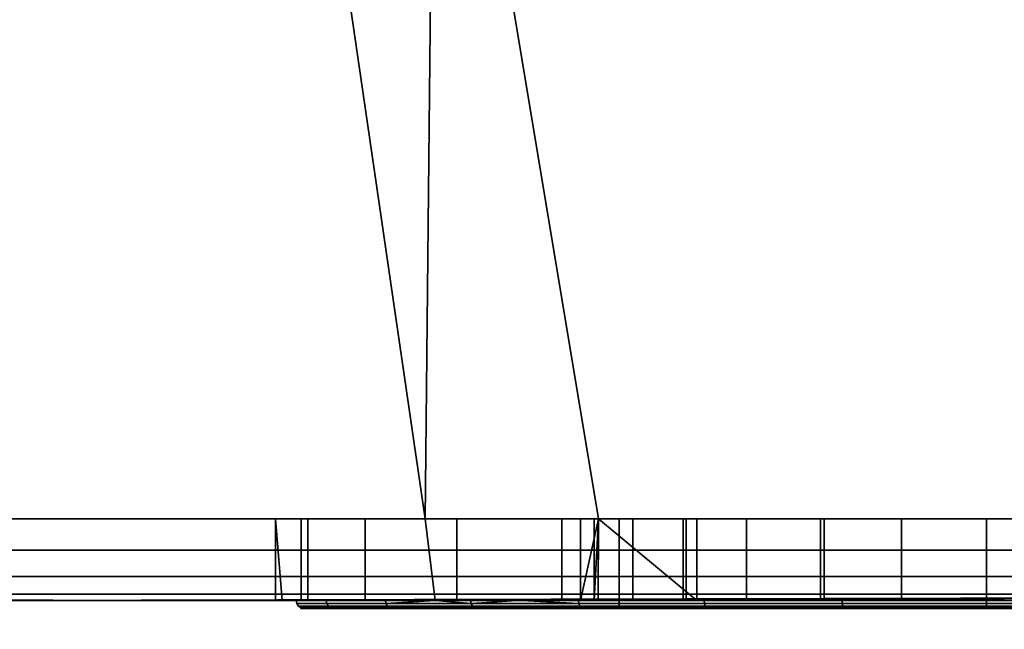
# Model space of a CAD drawing. Header units: millimetres. Extents: x -603 to 3703, y -120 to 249.
# Tile 865 of 1056: x 2544 to 2556, y -38 to -31. Entities that reach past the tile are written whole.
import ezdxf

# ---------------------------------------------------------------- set-up
doc = ezdxf.new("R2010")
doc.units = ezdxf.units.MM
doc.layers.add('151', color=7, linetype='Continuous', true_color=0xffffff)

# ---------------------------------------------------------------- blocks, each defined once
blk = doc.blocks.new('UG_SURFACE_160')
at = {"layer": '151', "color": 252, "linetype": 'Continuous', "lineweight": 35}
for points in [[(2543.975, -24, 1167.5), (2494, -24, 1167.5), (2494, -37, 1167.5), (2576, -37, 1167.5)], [(2576, -37, 1002.5), (2494, -37, 1002.5), (2494, -24, 1002.5), (2543.975, -24, 1002.5)], [(2576, -37, 1167.5), (2547.375, -24, 1167.5), (2543.975, -24, 1167.5)], [(2576, -37, 1002.5), (2543.975, -24, 1002.5), (2547.375, -24, 1002.5)], [(2576, -37, 1167.5), (2549.25, -24, 1167.5), (2547.375, -24, 1167.5)], [(2576, -37, 1002.5), (2547.375, -24, 1002.5), (2549.25, -24, 1002.5)], [(2576, -37, 1167.5), (2562.75, -24, 1167.5), (2549.25, -24, 1167.5)], [(2576, -37, 1002.5), (2549.25, -24, 1002.5), (2562.75, -24, 1002.5)], [(2543.975, -37, 1003.5), (2549.125, -37, 1003.5), (2547.375, -25, 1003.5), (2543.975, -25, 1003.5)], [(2549.125, -37, 1166.5), (2543.975, -37, 1166.5), (2543.975, -25, 1166.5), (2547.375, -25, 1166.5)], [(2549.125, -37, 1003.5), (2549.25, -25, 1003.5), (2547.375, -25, 1003.5)], [(2547.375, -25, 1166.5), (2549.25, -25, 1166.5), (2549.125, -37, 1166.5)], [(2549.25, -25, 1003.5), (2549.125, -37, 1003.5), (2551.25, -37, 1003.5)], [(2549.25, -25, 1166.5), (2551.25, -37, 1166.5), (2549.125, -37, 1166.5)], [(2551.25, -37, 1003.5), (2560.75, -37, 1003.5), (2562.75, -25, 1003.5), (2549.25, -25, 1003.5)], [(2549.25, -25, 1166.5), (2562.75, -25, 1166.5), (2560.75, -37, 1166.5), (2551.25, -37, 1166.5)], [(2576, -37, 1167.5), (2494, -37, 1167.5), (2494, -37.383, 1167.424), (2575.969, -37.383, 1167.424)], [(2575.969, -37.383, 1002.576), (2494, -37.383, 1002.576), (2494, -37, 1002.5), (2576, -37, 1002.5)], [(2543.975, -37, 1033.975), (2543.975, -37, 1093.25), (2549.125, -37, 1093.25), (2549.125, -37, 1037.205)], [(2549.125, -37, 1037.205), (2547.689, -37, 1034.737), (2543.975, -37, 1033.975)], [(2543.975, -37, 1013.575), (2543.975, -37, 1033.975), (2547.293, -37, 1031.132), (2548.393, -37, 1027.676)], [(2543.975, -37, 1033.975), (2547.606, -37, 1033.975), (2547.293, -37, 1031.132)], [(2548.393, -37, 1027.676), (2549.125, -37, 1026.851), (2549.125, -37, 1013.575), (2543.975, -37, 1013.575)], [(2547.689, -37, 1034.737), (2547.606, -37, 1033.975), (2543.975, -37, 1033.975)], [(2549.125, -37, 1166.5), (2549.125, -37, 1126.75), (2543.975, -37, 1126.75), (2543.975, -37, 1166.5)], [(2549.125, -37, 1126.75), (2549.125, -37, 1108.1), (2543.975, -37, 1108.1), (2543.975, -37, 1126.75)], [(2549.125, -37, 1108.1), (2549.125, -37, 1099.9), (2543.975, -37, 1099.9), (2543.975, -37, 1108.1)], [(2549.125, -37, 1099.9), (2549.125, -37, 1093.25), (2543.975, -37, 1093.25), (2543.975, -37, 1099.9)], [(2549.125, -37, 1013.575), (2549.125, -37, 1003.5), (2543.975, -37, 1003.5), (2543.975, -37, 1013.575)], [(2547.293, -37, 1031.132), (2547.606, -37, 1033.975), (2547.606, -38, 1033.975), (2547.375, -38, 1031.877)], [(2547.293, -37, 1031.132), (2547.293, -38, 1031.132), (2547.375, -38, 1030.875)], [(2547.375, -38, 1030.875), (2548.393, -38, 1027.676), (2548.393, -37, 1027.676), (2547.293, -37, 1031.132)], [(2547.375, -38, 1031.877), (2547.293, -38, 1031.132), (2547.293, -37, 1031.132)], [(2547.606, -37, 1033.975), (2547.689, -37, 1034.737), (2547.689, -38, 1034.737), (2547.606, -38, 1033.975)], [(2549.25, -38, 1037.42), (2547.689, -38, 1034.737), (2547.689, -37, 1034.737), (2549.125, -37, 1037.205)], [(2549.125, -37, 1026.851), (2548.393, -37, 1027.676), (2548.393, -38, 1027.676), (2549.25, -38, 1026.71)], [(2549.125, -37, 1037.205), (2549.513, -37, 1037.872), (2549.513, -38, 1037.872), (2549.25, -38, 1037.42)], [(2549.25, -38, 1026.71), (2550.8, -38, 1024.963), (2550.8, -37, 1024.963), (2549.125, -37, 1026.851)], [(2549.125, -37, 1126.75), (2549.125, -37, 1166.5), (2551.027, -37, 1150.523), (2551.245, -37, 1148.455)], [(2549.125, -37, 1166.5), (2551.25, -37, 1166.5), (2551.25, -37, 1151.208), (2551.027, -37, 1150.523)], [(2549.125, -37, 1037.205), (2549.125, -37, 1093.25), (2551.027, -37, 1082.523), (2551.245, -37, 1080.455)], [(2549.125, -37, 1093.25), (2551.25, -37, 1093.25), (2551.25, -37, 1083.208), (2551.027, -37, 1082.523)], [(2549.125, -37, 1013.575), (2550.8, -37, 1013.575), (2550.8, -37, 1012.55)], [(2550.8, -37, 1012.55), (2551.196, -37, 1010.56), (2549.125, -37, 1003.5), (2549.125, -37, 1013.575)], [(2551.196, -37, 1010.56), (2551.25, -37, 1010.479), (2551.25, -37, 1003.5), (2549.125, -37, 1003.5)], [(2550.8, -37, 1013.575), (2549.125, -37, 1013.575), (2549.125, -37, 1026.851), (2550.8, -37, 1024.963)], [(2549.513, -37, 1037.872), (2549.125, -37, 1037.205), (2551.245, -37, 1080.455)], [(2551.245, -37, 1148.455), (2551.25, -37, 1148.446), (2551.25, -37, 1126.75), (2549.125, -37, 1126.75)], [(2551.25, -37, 1126.75), (2551.25, -37, 1108.1), (2549.125, -37, 1108.1), (2549.125, -37, 1126.75)], [(2551.25, -37, 1108.1), (2551.25, -37, 1099.9), (2549.125, -37, 1099.9), (2549.125, -37, 1108.1)], [(2551.25, -37, 1099.9), (2551.25, -37, 1093.25), (2549.125, -37, 1093.25), (2549.125, -37, 1099.9)], [(2552.452, -38, 1039.998), (2549.513, -38, 1037.872), (2549.513, -37, 1037.872), (2551.25, -37, 1039.129)], [(2551.245, -37, 1080.455), (2551.25, -37, 1080.446), (2551.25, -37, 1039.129), (2549.513, -37, 1037.872)], [(2550.8, -37, 1012.55), (2550.8, -38, 1012.55), (2551.196, -38, 1010.56), (2551.196, -37, 1010.56)], [(2550.8, -38, 1013.575), (2550.8, -38, 1012.55), (2550.8, -37, 1012.55), (2550.8, -37, 1013.575)], [(2550.8, -37, 1013.575), (2550.8, -37, 1024.963), (2550.8, -38, 1024.963), (2550.8, -38, 1013.575)], [(2551.027, -38, 1150.523), (2551.027, -37, 1150.523), (2551.25, -37, 1151.208)], [(2551.027, -37, 1150.523), (2551.027, -38, 1150.523), (2551.245, -38, 1148.455), (2551.245, -37, 1148.455)], [(2551.25, -37, 1151.208), (2551.67, -37, 1152.5), (2551.67, -38, 1152.5), (2551.027, -38, 1150.523)], [(2551.027, -38, 1082.523), (2551.027, -37, 1082.523), (2551.25, -37, 1083.208)], [(2551.027, -37, 1082.523), (2551.027, -38, 1082.523), (2551.245, -38, 1080.455), (2551.245, -37, 1080.455)], [(2551.25, -37, 1083.208), (2551.67, -37, 1084.5), (2551.67, -38, 1084.5), (2551.027, -38, 1082.523)], [(2551.196, -38, 1010.56), (2552.323, -38, 1008.873), (2552.323, -37, 1008.873), (2551.25, -37, 1010.479)], [(2551.25, -37, 1010.479), (2551.196, -37, 1010.56), (2551.196, -38, 1010.56)], [(2551.245, -38, 1148.455), (2552.284, -38, 1146.654), (2552.284, -37, 1146.654), (2551.25, -37, 1148.446)], [(2551.25, -37, 1148.446), (2551.245, -37, 1148.455), (2551.245, -38, 1148.455)], [(2551.245, -38, 1080.455), (2552.284, -38, 1078.654), (2552.284, -37, 1078.654), (2551.25, -37, 1080.446)], [(2551.25, -37, 1080.446), (2551.245, -37, 1080.455), (2551.245, -38, 1080.455)], [(2551.25, -37, 1039.129), (2552.452, -37, 1039.998), (2552.452, -38, 1039.998)], [(2556, -37, 1087), (2554.96, -37, 1086.891), (2551.25, -37, 1093.25), (2560.75, -37, 1093.25)], [(2551.25, -37, 1093.25), (2553.061, -37, 1086.045), (2551.67, -37, 1084.5)], [(2554.96, -37, 1086.891), (2553.061, -37, 1086.045), (2551.25, -37, 1093.25)], [(2560.75, -37, 1126.75), (2551.25, -37, 1126.75), (2556, -37, 1145), (2558.034, -37, 1145.432)], [(2551.25, -37, 1126.75), (2552.284, -37, 1146.654), (2553.966, -37, 1145.432)], [(2553.966, -37, 1145.432), (2556, -37, 1145), (2551.25, -37, 1126.75)], [(2551.25, -37, 1126.75), (2551.25, -37, 1148.446), (2552.284, -37, 1146.654)], [(2556, -37, 1155), (2554.96, -37, 1154.891), (2551.25, -37, 1166.5), (2560.75, -37, 1166.5)], [(2551.25, -37, 1166.5), (2553.061, -37, 1154.045), (2551.67, -37, 1152.5)], [(2554.96, -37, 1154.891), (2553.061, -37, 1154.045), (2551.25, -37, 1166.5)], [(2551.25, -37, 1039.129), (2552.284, -37, 1078.654), (2553.966, -37, 1077.432)], [(2552.452, -37, 1039.998), (2551.25, -37, 1039.129), (2553.966, -37, 1077.432)], [(2551.25, -37, 1039.129), (2551.25, -37, 1080.446), (2552.284, -37, 1078.654)], [(2560.75, -37, 1003.5), (2551.25, -37, 1003.5), (2556, -37, 1007.35), (2557.99, -37, 1007.746)], [(2551.25, -37, 1003.5), (2552.323, -37, 1008.873), (2554.01, -37, 1007.746)], [(2554.01, -37, 1007.746), (2556, -37, 1007.35), (2551.25, -37, 1003.5)], [(2551.25, -37, 1003.5), (2551.25, -37, 1010.479), (2552.323, -37, 1008.873)], [(2551.25, -37, 1126.75), (2560.75, -37, 1126.75), (2560.5, -37, 1108.5), (2551.5, -37, 1108.5)], [(2551.25, -37, 1093.25), (2551.25, -37, 1099.9), (2551.5, -37, 1099.9), (2551.5, -37, 1099.5)], [(2551.5, -37, 1099.5), (2560.5, -37, 1099.5), (2560.75, -37, 1093.25), (2551.25, -37, 1093.25)], [(2551.5, -37, 1099.9), (2551.25, -37, 1099.9), (2551.25, -37, 1108.1), (2551.5, -37, 1108.1)], [(2551.5, -37, 1108.5), (2551.5, -37, 1108.1), (2551.25, -37, 1108.1), (2551.25, -37, 1126.75)], [(2551.67, -37, 1152.5), (2551.25, -37, 1151.208), (2551.25, -37, 1166.5)], [(2551.67, -37, 1084.5), (2551.25, -37, 1083.208), (2551.25, -37, 1093.25)], [(2560.5, -37, 1099.5), (2551.5, -37, 1099.5), (2551.5, -38.1, 1099.5), (2560.5, -38.1, 1099.5)], [(2551.5, -38.1, 1108.5), (2551.5, -38.1, 1099.5), (2551.5, -37, 1099.9), (2551.5, -37, 1108.1)], [(2551.5, -38.1, 1099.5), (2551.5, -37, 1099.5), (2551.5, -37, 1099.9)], [(2551.5, -37, 1108.1), (2551.5, -37, 1108.5), (2551.5, -38.1, 1108.5)], [(2551.5, -37, 1108.5), (2560.5, -37, 1108.5), (2560.5, -38.1, 1108.5), (2551.5, -38.1, 1108.5)], [(2553.061, -37, 1154.045), (2553.061, -38, 1154.045), (2551.67, -38, 1152.5), (2551.67, -37, 1152.5)], [(2553.061, -37, 1086.045), (2553.061, -38, 1086.045), (2551.67, -38, 1084.5), (2551.67, -37, 1084.5)], [(2552.284, -37, 1146.654), (2552.284, -38, 1146.654), (2553.966, -38, 1145.432), (2553.966, -37, 1145.432)], [(2552.284, -37, 1078.654), (2552.284, -38, 1078.654), (2553.966, -38, 1077.432), (2553.966, -37, 1077.432)], [(2552.323, -37, 1008.873), (2552.323, -38, 1008.873), (2554.01, -38, 1007.746), (2554.01, -37, 1007.746)], [(2556, -37, 1040.75), (2556, -38, 1040.75), (2552.452, -38, 1039.998), (2552.452, -37, 1039.998)], [(2553.966, -37, 1077.432), (2556, -37, 1077), (2556, -37, 1040.75), (2552.452, -37, 1039.998)], [(2554.96, -37, 1154.891), (2554.96, -38, 1154.891), (2553.061, -38, 1154.045), (2553.061, -37, 1154.045)], [(2554.96, -37, 1086.891), (2554.96, -38, 1086.891), (2553.061, -38, 1086.045), (2553.061, -37, 1086.045)], [(2553.966, -37, 1145.432), (2553.966, -38, 1145.432), (2556, -38, 1145), (2556, -37, 1145)], [(2553.966, -37, 1077.432), (2553.966, -38, 1077.432), (2556, -38, 1077), (2556, -37, 1077)], [(2554.01, -37, 1007.746), (2554.01, -38, 1007.746), (2556, -38, 1007.35), (2556, -37, 1007.35)], [(2556, -38, 1155), (2554.96, -38, 1154.891), (2554.96, -37, 1154.891), (2556, -37, 1155)], [(2556, -38, 1087), (2554.96, -38, 1086.891), (2554.96, -37, 1086.891), (2556, -37, 1087)], [(2556, -37, 1007.35), (2556, -38, 1007.35), (2557.99, -38, 1007.746), (2557.99, -37, 1007.746)], [(2559.548, -37, 1039.998), (2559.548, -38, 1039.998), (2556, -38, 1040.75), (2556, -37, 1040.75)], [(2556, -37, 1155), (2557.039, -37, 1154.891), (2557.039, -38, 1154.891), (2556, -38, 1155)], [(2556, -37, 1145), (2556, -38, 1145), (2558.034, -38, 1145.432), (2558.034, -37, 1145.432)], [(2556, -37, 1087), (2557.039, -37, 1086.891), (2557.039, -38, 1086.891), (2556, -38, 1087)], [(2556, -37, 1077), (2556, -38, 1077), (2558.034, -38, 1077.432), (2558.034, -37, 1077.432)], [(2560.75, -37, 1093.25), (2557.039, -37, 1086.891), (2556, -37, 1087)], [(2560.75, -37, 1166.5), (2557.039, -37, 1154.891), (2556, -37, 1155)], [(2559.548, -37, 1039.998), (2556, -37, 1040.75), (2556, -37, 1077), (2558.034, -37, 1077.432)], [(2575.969, -37.383, 1167.424), (2494, -37.383, 1167.424), (2494, -37.707, 1167.207), (2575.879, -37.707, 1167.207)], [(2575.879, -37.707, 1002.793), (2494, -37.707, 1002.793), (2494, -37.383, 1002.576), (2575.969, -37.383, 1002.576)], [(2575.879, -37.707, 1167.207), (2494, -37.707, 1167.207), (2494, -37.924, 1166.883), (2575.744, -37.924, 1166.883)], [(2575.744, -37.924, 1003.117), (2494, -37.924, 1003.117), (2494, -37.707, 1002.793), (2575.879, -37.707, 1002.793)], [(2575.744, -37.924, 1166.883), (2494, -37.924, 1166.883), (2494, -38, 1166.5), (2543.975, -38, 1166.5)], [(2494, -37.924, 1003.117), (2547.375, -38, 1003.5), (2543.975, -38, 1003.5)], [(2494, -37.924, 1003.117), (2575.744, -37.924, 1003.117), (2549.25, -38, 1003.5), (2547.375, -38, 1003.5)], [(2575.744, -37.924, 1166.883), (2543.975, -38, 1166.5), (2547.375, -38, 1166.5)], [(2575.744, -37.924, 1166.883), (2547.375, -38, 1166.5), (2549.25, -38, 1166.5)], [(2549.25, -38, 1166.5), (2562.75, -38, 1166.5), (2575.744, -37.924, 1166.883)], [(2575.744, -37.924, 1003.117), (2562.75, -38, 1003.5), (2549.25, -38, 1003.5)], [(2543.975, -38, 1033.975), (2543.975, -38, 1013.575), (2547.375, -38, 1013.575), (2547.375, -38, 1030.875)], [(2547.375, -38, 1030.875), (2547.293, -38, 1031.132), (2543.975, -38, 1033.975)], [(2547.293, -38, 1031.132), (2547.375, -38, 1031.877), (2547.375, -38, 1033.975), (2543.975, -38, 1033.975)], [(2543.975, -38, 1166.5), (2543.975, -38, 1128.75), (2547.375, -38, 1128.75), (2547.375, -38, 1166.5)], [(2543.975, -38, 1128.75), (2543.975, -38, 1110.1), (2547.375, -38, 1110.1), (2547.375, -38, 1128.75)], [(2543.975, -38, 1110.1), (2543.975, -38, 1097.9), (2547.375, -38, 1097.9), (2547.375, -38, 1110.1)], [(2543.975, -38, 1097.9), (2543.975, -38, 1091.25), (2547.375, -38, 1091.25), (2547.375, -38, 1097.9)], [(2543.975, -38, 1091.25), (2543.975, -38, 1033.975), (2547.375, -38, 1033.975), (2547.375, -38, 1091.25)], [(2543.975, -38, 1013.575), (2543.975, -38, 1003.5), (2547.375, -38, 1003.5), (2547.375, -38, 1013.575)], [(2547.375, -38, 1110.1), (2547.375, -38, 1097.9), (2547.547, -38, 1103.112)], [(2547.547, -38, 1103.112), (2547.916, -38, 1106.627), (2547.375, -38, 1110.1)], [(2547.375, -38, 1097.9), (2549.25, -38, 1097.9), (2549.25, -38, 1099.071), (2548.639, -38, 1099.75)], [(2548.639, -38, 1099.75), (2547.547, -38, 1103.112), (2547.375, -38, 1097.9)], [(2547.375, -38, 1013.575), (2549.25, -38, 1013.575), (2549.25, -38, 1026.71), (2548.393, -38, 1027.676)], [(2547.375, -38, 1091.25), (2547.375, -38, 1033.975), (2547.606, -38, 1033.975), (2547.689, -38, 1034.737)], [(2547.689, -38, 1034.737), (2549.25, -38, 1037.42), (2549.25, -38, 1091.25), (2547.375, -38, 1091.25)], [(2547.606, -38, 1033.975), (2547.375, -38, 1033.975), (2547.375, -38, 1031.877)], [(2548.393, -38, 1027.676), (2547.375, -38, 1030.875), (2547.375, -38, 1013.575)], [(2547.916, -38, 1106.627), (2549.25, -38, 1108.937), (2549.25, -38, 1110.1), (2547.375, -38, 1110.1)], [(2547.375, -38, 1166.5), (2547.375, -38, 1128.75), (2549.25, -38, 1128.75), (2549.25, -38, 1166.5)], [(2547.375, -38, 1128.75), (2547.375, -38, 1110.1), (2549.25, -38, 1110.1), (2549.25, -38, 1128.75)], [(2547.375, -38, 1097.9), (2547.375, -38, 1091.25), (2549.25, -38, 1091.25), (2549.25, -38, 1097.9)], [(2547.375, -38, 1013.575), (2547.375, -38, 1003.5), (2549.25, -38, 1003.5), (2549.25, -38, 1013.575)], [(2548.645, -38.038, 1099.754), (2547.554, -38.038, 1103.112), (2547.547, -38, 1103.112), (2548.639, -38, 1099.75)], [(2547.554, -38.038, 1103.112), (2547.923, -38.038, 1106.624), (2547.916, -38, 1106.627), (2547.547, -38, 1103.112)], [(2548.664, -38.071, 1099.765), (2547.576, -38.071, 1103.115), (2547.554, -38.038, 1103.112), (2548.645, -38.038, 1099.754)], [(2547.576, -38.071, 1103.115), (2547.944, -38.071, 1106.618), (2547.923, -38.038, 1106.624), (2547.554, -38.038, 1103.112)], [(2548.692, -38.092, 1099.781), (2547.608, -38.092, 1103.118), (2547.576, -38.071, 1103.115), (2548.664, -38.071, 1099.765)], [(2547.608, -38.092, 1103.118), (2547.975, -38.092, 1106.608), (2547.944, -38.071, 1106.618), (2547.576, -38.071, 1103.115)], [(2548.725, -38.1, 1099.8), (2547.646, -38.1, 1103.122), (2547.608, -38.092, 1103.118), (2548.692, -38.092, 1099.781)], [(2547.646, -38.1, 1103.122), (2548.011, -38.1, 1106.596), (2547.975, -38.092, 1106.608), (2547.608, -38.092, 1103.118)], [(2549.25, -38, 1108.937), (2547.916, -38, 1106.627), (2547.923, -38.038, 1106.624), (2549.689, -38.038, 1109.683)], [(2547.944, -38.071, 1106.618), (2549.705, -38.071, 1109.668), (2549.689, -38.038, 1109.683), (2547.923, -38.038, 1106.624)], [(2547.975, -38.092, 1106.608), (2549.729, -38.092, 1109.646), (2549.705, -38.071, 1109.668), (2547.944, -38.071, 1106.618)], [(2548.011, -38.1, 1106.596), (2549.757, -38.1, 1109.621), (2549.729, -38.092, 1109.646), (2547.975, -38.092, 1106.608)], [(2548.645, -38.038, 1099.754), (2548.639, -38, 1099.75), (2549.25, -38, 1099.071)], [(2551.008, -38.038, 1097.129), (2548.645, -38.038, 1099.754), (2549.25, -38, 1099.071), (2550.304, -38, 1097.9)], [(2551.021, -38.071, 1097.147), (2548.664, -38.071, 1099.765), (2548.645, -38.038, 1099.754), (2551.008, -38.038, 1097.129)], [(2551.04, -38.092, 1097.173), (2548.692, -38.092, 1099.781), (2548.664, -38.071, 1099.765), (2551.021, -38.071, 1097.147)], [(2551.063, -38.1, 1097.204), (2548.725, -38.1, 1099.8), (2548.692, -38.092, 1099.781), (2551.04, -38.092, 1097.173)], [(2549.25, -38, 1166.5), (2554.96, -38, 1154.891), (2556, -38, 1155)], [(2556, -38, 1155), (2557.039, -38, 1154.891), (2562.75, -38, 1166.5), (2549.25, -38, 1166.5)], [(2549.25, -38, 1166.5), (2551.027, -38, 1150.523), (2551.67, -38, 1152.5)], [(2549.25, -38, 1128.75), (2552.284, -38, 1146.654), (2551.245, -38, 1148.455)], [(2549.25, -38, 1166.5), (2553.061, -38, 1154.045), (2554.96, -38, 1154.891)], [(2551.245, -38, 1148.455), (2551.027, -38, 1150.523), (2549.25, -38, 1166.5), (2549.25, -38, 1128.75)], [(2549.25, -38, 1128.75), (2562.75, -38, 1128.75), (2556, -38, 1145), (2553.966, -38, 1145.432)], [(2553.966, -38, 1145.432), (2552.284, -38, 1146.654), (2549.25, -38, 1128.75)], [(2551.67, -38, 1152.5), (2553.061, -38, 1154.045), (2549.25, -38, 1166.5)], [(2549.25, -38, 1091.25), (2554.233, -38, 1095.686), (2551.004, -38, 1097.123)], [(2549.25, -38, 1091.25), (2562.75, -38, 1091.25), (2557.767, -38, 1095.686), (2554.233, -38, 1095.686)], [(2549.25, -38, 1110.1), (2549.25, -38, 1108.937), (2549.683, -38, 1109.688)], [(2562.75, -38, 1128.75), (2549.25, -38, 1128.75), (2556, -38, 1112.5), (2559.457, -38, 1111.765)], [(2549.25, -38, 1128.75), (2549.25, -38, 1110.1), (2550.251, -38, 1110.1), (2552.543, -38, 1111.765)], [(2552.543, -38, 1111.765), (2556, -38, 1112.5), (2549.25, -38, 1128.75)], [(2562.75, -38, 1091.25), (2549.25, -38, 1091.25), (2554.96, -38, 1086.891), (2556, -38, 1087)], [(2549.25, -38, 1091.25), (2551.027, -38, 1082.523), (2551.67, -38, 1084.5)], [(2549.25, -38, 1037.42), (2552.284, -38, 1078.654), (2551.245, -38, 1080.455)], [(2553.966, -38, 1077.432), (2549.25, -38, 1037.42), (2549.513, -38, 1037.872)], [(2549.25, -38, 1091.25), (2553.061, -38, 1086.045), (2554.96, -38, 1086.891)], [(2551.245, -38, 1080.455), (2551.027, -38, 1082.523), (2549.25, -38, 1091.25), (2549.25, -38, 1037.42)], [(2553.966, -38, 1077.432), (2552.284, -38, 1078.654), (2549.25, -38, 1037.42)], [(2551.67, -38, 1084.5), (2553.061, -38, 1086.045), (2549.25, -38, 1091.25)], [(2549.25, -38, 1013.575), (2549.25, -38, 1003.5), (2551.196, -38, 1010.56), (2550.8, -38, 1012.55)], [(2549.25, -38, 1003.5), (2562.75, -38, 1003.5), (2556, -38, 1007.35), (2554.01, -38, 1007.746)], [(2549.25, -38, 1003.5), (2552.323, -38, 1008.873), (2551.196, -38, 1010.56)], [(2554.01, -38, 1007.746), (2552.323, -38, 1008.873), (2549.25, -38, 1003.5)], [(2550.8, -38, 1024.963), (2549.25, -38, 1026.71), (2549.25, -38, 1013.575), (2550.8, -38, 1013.575)], [(2550.8, -38, 1012.55), (2550.8, -38, 1013.575), (2549.25, -38, 1013.575)], [(2549.683, -38, 1109.688), (2550.251, -38, 1110.1), (2549.25, -38, 1110.1)], [(2549.25, -38, 1099.071), (2549.25, -38, 1097.9), (2550.304, -38, 1097.9)], [(2551.004, -38, 1097.123), (2550.304, -38, 1097.9), (2549.25, -38, 1097.9), (2549.25, -38, 1091.25)], [(2549.689, -38.038, 1109.683), (2549.683, -38, 1109.688), (2549.25, -38, 1108.937)], [(2553.966, -38, 1077.432), (2549.513, -38, 1037.872), (2552.452, -38, 1039.998)], [(2550.251, -38, 1110.1), (2549.683, -38, 1109.688), (2549.689, -38.038, 1109.683)], [(2549.689, -38.038, 1109.683), (2552.546, -38.038, 1111.758), (2552.543, -38, 1111.765), (2550.251, -38, 1110.1)], [(2549.705, -38.071, 1109.668), (2552.555, -38.071, 1111.738), (2552.546, -38.038, 1111.758), (2549.689, -38.038, 1109.683)], [(2549.729, -38.092, 1109.646), (2552.568, -38.092, 1111.709), (2552.555, -38.071, 1111.738), (2549.705, -38.071, 1109.668)], [(2549.757, -38.1, 1109.621), (2552.583, -38.1, 1111.674), (2552.568, -38.092, 1111.709), (2549.729, -38.092, 1109.646)], [(2550.304, -38, 1097.9), (2551.004, -38, 1097.123), (2551.008, -38.038, 1097.129)], [(2554.234, -38.038, 1095.693), (2551.008, -38.038, 1097.129), (2551.004, -38, 1097.123), (2554.233, -38, 1095.686)], [(2554.239, -38.071, 1095.714), (2551.021, -38.071, 1097.147), (2551.008, -38.038, 1097.129), (2554.234, -38.038, 1095.693)], [(2554.245, -38.092, 1095.746), (2551.04, -38.092, 1097.173), (2551.021, -38.071, 1097.147), (2554.239, -38.071, 1095.714)], [(2554.254, -38.1, 1095.784), (2551.063, -38.1, 1097.204), (2551.04, -38.092, 1097.173), (2554.245, -38.092, 1095.746)], [(2552.452, -38, 1039.998), (2556, -38, 1040.75), (2556, -38, 1077), (2553.966, -38, 1077.432)], [(2552.546, -38.038, 1111.758), (2556, -38.038, 1112.492), (2556, -38, 1112.5), (2552.543, -38, 1111.765)], [(2552.555, -38.071, 1111.738), (2556, -38.071, 1112.471), (2556, -38.038, 1112.492), (2552.546, -38.038, 1111.758)], [(2552.568, -38.092, 1111.709), (2556, -38.092, 1112.438), (2556, -38.071, 1112.471), (2552.555, -38.071, 1111.738)], [(2552.583, -38.1, 1111.674), (2556, -38.1, 1112.4), (2556, -38.092, 1112.438), (2552.568, -38.092, 1111.709)], [(2557.766, -38.038, 1095.693), (2554.234, -38.038, 1095.693), (2554.233, -38, 1095.686), (2557.767, -38, 1095.686)], [(2557.761, -38.071, 1095.714), (2554.239, -38.071, 1095.714), (2554.234, -38.038, 1095.693), (2557.766, -38.038, 1095.693)], [(2557.755, -38.092, 1095.746), (2554.245, -38.092, 1095.746), (2554.239, -38.071, 1095.714), (2557.761, -38.071, 1095.714)], [(2557.746, -38.1, 1095.784), (2554.254, -38.1, 1095.784), (2554.245, -38.092, 1095.746), (2557.755, -38.092, 1095.746)], [(2558.034, -38, 1077.432), (2556, -38, 1077), (2556, -38, 1040.75), (2559.548, -38, 1039.998)], [(2556, -38, 1087), (2557.039, -38, 1086.891), (2562.75, -38, 1091.25)], [(2557.99, -38, 1007.746), (2556, -38, 1007.35), (2562.75, -38, 1003.5)], [(2558.034, -38, 1145.432), (2556, -38, 1145), (2562.75, -38, 1128.75)], [(2556, -38.038, 1112.492), (2559.454, -38.038, 1111.758), (2559.457, -38, 1111.765), (2556, -38, 1112.5)], [(2556, -38.071, 1112.471), (2559.445, -38.071, 1111.738), (2559.454, -38.038, 1111.758), (2556, -38.038, 1112.492)], [(2556, -38.092, 1112.438), (2559.432, -38.092, 1111.709), (2559.445, -38.071, 1111.738), (2556, -38.071, 1112.471)], [(2556, -38.1, 1112.4), (2559.417, -38.1, 1111.674), (2559.432, -38.092, 1111.709), (2556, -38.092, 1112.438)], [(2548.011, -38.1, 1106.596), (2547.646, -38.1, 1103.122), (2548.725, -38.1, 1099.8), (2551.5, -38.1, 1099.5)], [(2551.5, -38.1, 1099.5), (2551.5, -38.1, 1108.5), (2549.757, -38.1, 1109.621), (2548.011, -38.1, 1106.596)], [(2548.725, -38.1, 1099.8), (2551.063, -38.1, 1097.204), (2551.5, -38.1, 1099.5)], [(2556, -38.1, 1112.4), (2552.583, -38.1, 1111.674), (2549.757, -38.1, 1109.621), (2551.5, -38.1, 1108.5)], [(2560.5, -38.1, 1099.5), (2551.5, -38.1, 1099.5), (2551.063, -38.1, 1097.204), (2554.254, -38.1, 1095.784)], [(2559.417, -38.1, 1111.674), (2556, -38.1, 1112.4), (2551.5, -38.1, 1108.5), (2560.5, -38.1, 1108.5)], [(2554.254, -38.1, 1095.784), (2557.746, -38.1, 1095.784), (2560.937, -38.1, 1097.204), (2560.5, -38.1, 1099.5)]]:
    blk.add_3dface(points, dxfattribs=at)
blk = doc.blocks.new('UG_SURFACE_161')
at = {"layer": '151', "color": 43, "linetype": 'Continuous', "lineweight": 35}
for points in [[(2491, 0, 2017), (2491, -49, 2017), (3509, -49, 2017), (3509, 0, 2017)], [(2491, -47), (2491, -2), (3509, -2), (3509, -47)]]:
    blk.add_3dface(points, dxfattribs=at)
blk = doc.blocks.new('UG_SURFACE_230')
at = {"layer": '151', "color": 252, "linetype": 'Continuous', "lineweight": 35}
for points in [[(2486, -46.92, 2022.5), (3514, -46.92, 2022.5), (3514, 62.92, 2022.5), (2486, 62.92, 2022.5)], [(2487.5, -46.92, 2021), (2487.5, 62.92, 2021), (3512.5, 62.92, 2021), (3512.5, -46.92, 2021)], [(2432.5, -30, 2076), (2432.5, -46.92, 2076), (3567.5, -46.92, 2076), (3567.5, -30, 2076)], [(2434, -30, 2074.5), (3566, -30, 2074.5), (3566, -46.92, 2074.5), (2434, -46.92, 2074.5)]]:
    blk.add_3dface(points, dxfattribs=at)

msp = doc.modelspace()

# ---------------------------------------------------------------- linework, layer by layer
at = {"layer": '151', "color": 252, "linetype": 'Continuous', "lineweight": -3, "true_color": 0x939598}
for p, q in [((2576, -37, 1002.5), (2494, -37, 1002.5)), ((2494, -37, 1167.5), (2576, -37, 1167.5)), ((2494, -37, 1166.5), (2575.586, -37, 1166.5)), ((2494, -37, 1003.5), (2575.586, -37, 1003.5)), ((2550.8, -37, 1012.55), (2550.8, -38, 1012.55)), ((2550.8, -37, 1012.55), (2550.8, -37, 1024.963)), ((2550.8, -37, 1024.963), (2550.8, -38, 1024.963)), ((2551.5, -37, 1108.5), (2560.5, -37, 1108.5)), ((2551.5, -38.1, 1108.5), (2551.5, -37, 1108.5)), ((2551.5, -37, 1099.5), (2551.5, -37, 1108.5)), ((2551.5, -38.1, 1099.5), (2551.5, -37, 1099.5)), ((2560.5, -37, 1099.5), (2551.5, -37, 1099.5)), ((2494, -38, 1003.5), (2575.586, -38, 1003.5)), ((2575.586, -38, 1166.5), (2494, -38, 1166.5)), ((2550.8, -38, 1012.55), (2550.8, -38, 1024.963)), ((2560.5, -38.1, 1099.5), (2551.5, -38.1, 1099.5)), ((2551.5, -38.1, 1108.5), (2560.5, -38.1, 1108.5)), ((2551.5, -38.1, 1099.5), (2551.5, -38.1, 1108.5))]:
    msp.add_line(p, q, dxfattribs=at)
at = {"layer": '151', "color": 252, "linetype": 'Continuous', "lineweight": -3, "true_color": 0x939598, "extrusion": (0, 1, 0)}
for centre, radius in [((-2556, 1082, -37), 5), ((-2556, 1150, -37), 5), ((-2556, 1104, -38), 8.5), ((-2556, 1082, -38), 5), ((-2556, 1150, -38), 5)]:
    msp.add_circle(centre, radius, dxfattribs=at)
at = {"layer": '151', "color": 252, "linetype": 'Continuous', "lineweight": -3, "true_color": 0x939598, "extrusion": (0, -1, 0)}
msp.add_circle((2556, 1104, 38.1), 8.4, dxfattribs=at)
at = {"layer": '151', "color": 252, "linetype": 'Continuous', "lineweight": -3, "true_color": 0x939598, "extrusion": (0, 1, 0)}
for centre, radius, start, end in [((-2556, 1032, -37), 8.75, 306.4617, 233.5383), ((-2556, 1012.55, -37), 5.2, 180, 0), ((-2556, 1032, -38), 8.75, 306.4617, 233.5383), ((-2556, 1012.55, -38), 5.2, 180, 0)]:
    msp.add_arc(centre, radius, start, end, dxfattribs=at)

# ---------------------------------------------------------------- block references
at = {"layer": '151', "color": 252, "linetype": 'Continuous', "lineweight": -3, "true_color": 0x939598}
for name in ['UG_SURFACE_230', 'UG_SURFACE_161', 'UG_SURFACE_160']:
    msp.add_blockref(name, (0, 0), dxfattribs=at)

doc.saveas('drawing.dxf')
